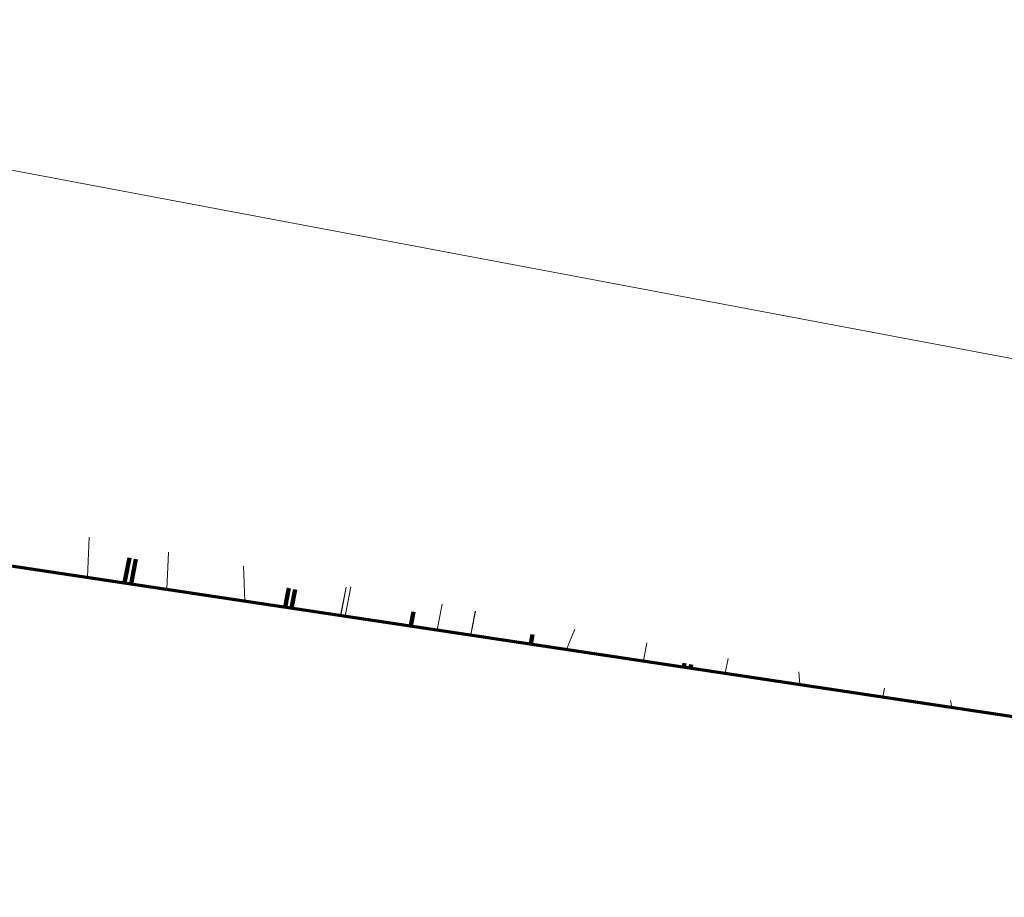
# Model space of a CAD drawing. Extents: x 152558 to 154479, y 462974 to 463683.
# Tile 306 of 638: x 154053 to 154112, y 462974 to 463026. Entities that reach past the tile are written whole.
import ezdxf
from ezdxf.lldxf.tags import DXFTag

# ---------------------------------------------------------------- set-up
doc = ezdxf.new("R2010")
doc.units = 0
doc.header["$LTSCALE"] = 0.2
for name, color, linetype, lineweight in [('B-RO-KL-DATA_COAXIAAL_7_ZIGGO BV-G', 90, 'KL-DATA-N', 18), ('B-RO-KL-DATA_KABELBED_ZIGGO BV-G', 90, 'CONTINUOUS', 100), ('B-RO-KL-DATA_REGGEFIBER OPERATOR BV-G', 90, 'KL-DATA-N', 18), ('B-RO-KL-ET_LS_400 V_STEDIN NETBEHEER BV-G', 190, 'KL-LS-N', 18), ('B-RO-KL-ET_MS_10 KV_STEDIN NETBEHEER BV-G', 130, 'KL-MS-N', 18), ('B-RO-KL-GAS_LD_PE_32_0.1 BAR_STEDIN NETBEHEER BV-G', 50, 'KL-GAS-LD-N', 18), ('B-RO-OG-INFO_ORIENTATIEPOLYGOON-GV', 7, 'CONTINUOUS', 70)]:
    doc.layers.add(name, color=color, linetype=linetype, lineweight=lineweight)
tags = doc.linetypes.add('KL-DATA-N', pattern='A,4,-1,[101,NLCS.SHX,S=0.5,R=0,X=0,Y=0],-1,4,-1,["D",Standard,S=1,R=0,X=-0.25,Y=-0.5],-1.5', length=12.5).pattern_tags.tags
tags[18] = DXFTag(74, 10)
tags = doc.linetypes.add('KL-GAS-LD-N', pattern='A,4,-1,[69,NLCS.SHX,S=0.5,R=0,X=0,Y=0],-1,4,-1,["L",Standard,S=1,R=0,X=0.25,Y=-0.5],-2', length=13).pattern_tags.tags
tags[18] = DXFTag(74, 10)
tags = doc.linetypes.add('KL-LS-N', pattern='A,4,-1,[103,NLCS.SHX,S=0.75,R=0,X=0,Y=0],-1,4,-1,["L",Standard,S=1,R=0,X=0,Y=-0.5],-2', length=13).pattern_tags.tags
tags[18] = DXFTag(74, 10)
tags = doc.linetypes.add('KL-MS-N', pattern='A,4,-1,[103,NLCS.SHX,S=0.75,R=0,X=0,Y=0],-1,4,-1,["M",Standard,S=1,R=0,X=0,Y=-0.5],-2', length=13).pattern_tags.tags
tags[18] = DXFTag(74, 10)

msp = doc.modelspace()

# ---------------------------------------------------------------- linework, layer by layer
at = {"layer": 'B-RO-KL-DATA_COAXIAAL_7_ZIGGO BV-G', "flags": 128}
for points in [[(154059.636, 462992.712), (154059.917, 462994.194)], [(154060.032, 462992.653), (154060.31, 462994.12)], [(154069.19, 462991.275), (154069.403, 462992.399)], [(154069.567, 462991.218), (154069.778, 462992.328)], [(154076.669, 462990.15), (154076.829, 462990.993)], [(154083.809, 462989.075), (154083.917, 462989.646)], [(154092.928, 462987.703), (154092.97, 462987.926)], [(154093.324, 462987.644), (154093.363, 462987.851)]]:
    msp.add_lwpolyline(points, dxfattribs=at)
at = {"layer": 'B-RO-KL-DATA_KABELBED_ZIGGO BV-G', "flags": 128}
for points in [[(154059.636, 462992.712), (154059.917, 462994.194)], [(154060.032, 462992.653), (154060.31, 462994.12)], [(154069.19, 462991.275), (154069.403, 462992.399)], [(154069.567, 462991.218), (154069.778, 462992.328)], [(154076.669, 462990.15), (154076.829, 462990.993)], [(154083.809, 462989.075), (154083.917, 462989.646)], [(154092.928, 462987.703), (154092.97, 462987.926)], [(154093.324, 462987.644), (154093.363, 462987.851)]]:
    msp.add_lwpolyline(points, dxfattribs=at)
at = {"layer": 'B-RO-KL-DATA_REGGEFIBER OPERATOR BV-G', "flags": 128}
for points in [[(154057.428, 462993.045), (154057.53, 462995.442)], [(154062.144, 462992.335), (154062.254, 462994.545)], [(154066.702, 462993.7), (154066.794, 462991.635)], [(154072.759, 462990.738), (154073.091, 462992.487)], [(154078.246, 462989.912), (154078.538, 462991.452)], [(154085.943, 462988.754), (154086.437, 462989.952)], [(154090.519, 462988.066), (154090.723, 462989.139)], [(154095.388, 462987.333), (154095.557, 462988.221)], [(154099.761, 462987.422), (154099.829, 462986.665)], [(154104.769, 462985.921), (154104.87, 462986.452)], [(154108.802, 462985.706), (154108.888, 462985.302)]]:
    msp.add_lwpolyline(points, dxfattribs=at)
at = {"layer": 'B-RO-KL-ET_LS_400 V_STEDIN NETBEHEER BV-G', "flags": 128}
for points in [[(154059.913, 462994.195), (154059.632, 462992.713)], [(154060.305, 462994.121), (154060.027, 462992.654)], [(154069.349, 462992.409), (154069.135, 462991.283)], [(154072.82, 462992.465), (154072.495, 462990.778)], [(154080.511, 462991.034), (154080.238, 462989.613)], [(154083.916, 462989.646), (154083.808, 462989.075)], [(154092.97, 462987.926), (154092.928, 462987.703)], [(154093.362, 462987.852), (154093.322, 462987.644)]]:
    msp.add_lwpolyline(points, dxfattribs=at)
at = {"layer": 'B-RO-KL-ET_MS_10 KV_STEDIN NETBEHEER BV-G', "flags": 128}
msp.add_lwpolyline([(154168.606, 463021.704), (154167.665, 463020.1), (154163.896, 462997.638), (154157.263, 462997.956), (154144.677, 463000), (154000, 463027.23), (153986.272, 463029.933), (153907.558, 463045.138), (153859.692, 463054.592), (153781.41, 463069.937), (153739.444, 463077.933), (153693.435, 463086.927), (153643.772, 463096.402), (153594.866, 463105.792)], dxfattribs=at)
at = {"layer": 'B-RO-KL-GAS_LD_PE_32_0.1 BAR_STEDIN NETBEHEER BV-G', "flags": 128}
for points in [[(154059.913, 462994.195), (154059.632, 462992.713)], [(154060.305, 462994.121), (154060.027, 462992.654)], [(154069.349, 462992.409), (154069.135, 462991.283)], [(154072.822, 462992.464), (154072.497, 462990.777)], [(154080.513, 462991.033), (154080.24, 462989.612)], [(154083.916, 462989.646), (154083.808, 462989.075)], [(154092.97, 462987.926), (154092.928, 462987.703)], [(154093.362, 462987.852), (154093.322, 462987.644)]]:
    msp.add_lwpolyline(points, dxfattribs=at)
at = {"layer": 'B-RO-OG-INFO_ORIENTATIEPOLYGOON-GV', "flags": 128}
msp.add_lwpolyline([(152558, 463387), (153001, 463152), (154184, 462974), (154479, 462991), (154348, 463253), (154416, 463495), (154184, 463676), (154096, 463676), (153945, 463663), (153854, 463451), (153015, 463683), (152584, 463595)], close=True, dxfattribs=at)

doc.saveas('drawing.dxf')
